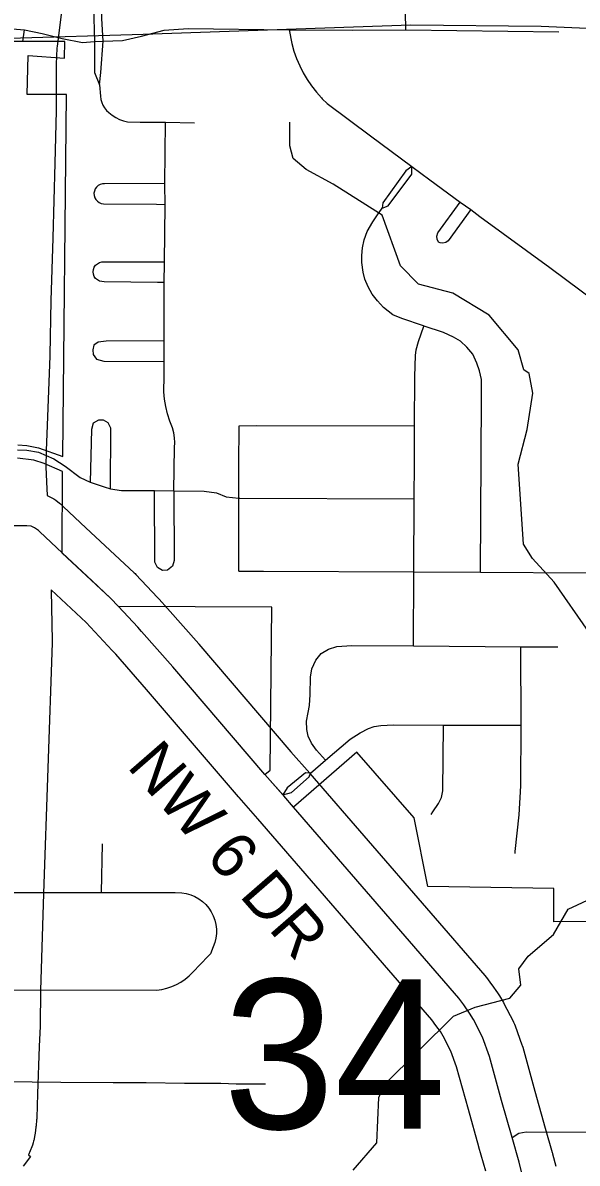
# Model space of a CAD drawing. Extents: x -1403959 to 81668, y -1400582 to 11018.
# Drawn here: x 7097.2 to 7143.8, y 8918.5 to 9014.3 of the extents above; entities that cross this region are included whole.
import ezdxf

# ---------------------------------------------------------------- set-up
doc = ezdxf.new("R2010")
doc.units = 0
for name, color, linetype in [('tdCiCityDivCarto', 7, 'Continuous'), ('tdCiCoBndryTxt', 7, 'Continuous'), ('tdCiRRCL', 7, 'Continuous'), ('tdCiSectLine', 7, 'Continuous'), ('tdCiSectNmbr', 7, 'Continuous'), ('tdCiSectTwpRng', 7, 'Continuous'), ('tdCiUABTitleFrame', 7, 'Continuous'), ('tdCoDivCarto', 7, 'Continuous'), ('tdCoSectLinePart', 7, 'Continuous'), ('tdCoSectNmbr', 7, 'Continuous'), ('tdCoSurfBitum', 7, 'Continuous')]:
    doc.layers.add(name, color=color, linetype=linetype)

msp = doc.modelspace()

# ---------------------------------------------------------------- linework, layer by layer
at = {"layer": 'tdCiCityDivCarto'}
msp.add_lwpolyline([(7095.594, 8925.327), (7100.428, 8925.274), (7104.803, 8925.251), (7107.573, 8925.231), (7110.806, 8925.178), (7113.862, 8925.189), (7115.157, 8925.131), (7117.623, 8925.116)], dxfattribs=at)
at = {"layer": 'tdCiCoBndryTxt'}
for points in [[(7100.52, 8969.755), (7098.648, 8971.543), (7098.53, 8971.642), (7098.219, 8971.881), (7097.929, 8971.996), (7097.559, 8972.04), (7096.707, 8972.022), (7096.475, 8972.023)], [(7100.537, 8969.74), (7100.52, 8969.755)], [(7105.253, 8965.267), (7104.599, 8965.966), (7100.537, 8969.74)], [(7105.253, 8965.266), (7105.253, 8965.267)], [(7117.559, 8951.131), (7109.817, 8960.188), (7107.208, 8963.157), (7106.885, 8963.521), (7105.253, 8965.266)], [(7117.562, 8951.127), (7117.559, 8951.131)], [(7119.971, 8948.379), (7119.154, 8949.324), (7119.074, 8949.415), (7117.562, 8951.127)], [(7119.972, 8948.377), (7119.971, 8948.379)], [(7138.327, 8920.6), (7137.449, 8923.738), (7136.425, 8927.424), (7135.853, 8929.037), (7135.072, 8930.526), (7134.757, 8931.08), (7134.271, 8931.755), (7133.845, 8932.327), (7119.972, 8948.377)], [(7139.179, 8917.5), (7138.918, 8918.539), (7138.327, 8920.6)]]:
    msp.add_lwpolyline(points, dxfattribs=at)
at = {"layer": 'tdCiRRCL'}
for points in [[(7096.795, 8978.832), (7097.561, 8978.787), (7098.538, 8978.601), (7100.574, 8977.851), (7100.898, 9008.302), (7097.596, 9008.306), (7097.661, 9011.587), (7100.731, 9011.365), (7100.743, 9012.74), (7097.616, 9012.747), (7096.407, 9012.75)], [(7147.921, 8938.8), (7141.827, 8938.747), (7141.84, 8941.545), (7131.24, 8941.72), (7130.096, 8947.477), (7125.28, 8953.02), (7119.968, 8948.382), (7119.154, 8949.324), (7117.559, 8951.131), (7117.993, 8951.503), (7118.136, 8965.195), (7105.253, 8965.266), (7104.599, 8965.966), (7103.039, 8967.415), (7100.52, 8969.755), (7100.561, 8976.606), (7099.017, 8977.274), (7098.155, 8977.564), (7096.763, 8977.733)]]:
    msp.add_lwpolyline(points, dxfattribs=at)
at = {"layer": 'tdCiSectLine'}
for points in [[(7100.479, 9015.246), (7100.101, 9012.369), (7100.08, 9012.206), (7100.015, 9010.862), (7100.019, 9007.001), (7100.019, 9006.998), (7100.018, 9006.926), (7099.908, 9002.527), (7099.908, 9002.524), (7099.743, 8996.234), (7099.743, 8996.22), (7099.581, 8990.975), (7099.492, 8986.374), (7099.49, 8986.324), (7099.275, 8980.459), (7099.275, 8980.458), (7099.198, 8978.36), (7099.164, 8976.975), (7099.226, 8975.776), (7099.227, 8975.746), (7099.275, 8974.584), (7099.296, 8974.575), (7099.329, 8974.562), (7099.502, 8974.483), (7099.669, 8974.394), (7099.831, 8974.293), (7099.985, 8974.183), (7100.297, 8973.944), (7100.381, 8973.876), (7100.499, 8973.778), (7100.562, 8973.725), (7100.653, 8973.642), (7102.51, 8971.867), (7106.574, 8968.092), (7106.651, 8968.018), (7106.719, 8967.947), (7109.004, 8965.503), (7109.055, 8965.448), (7109.378, 8965.084), (7109.388, 8965.073), (7111.997, 8962.104), (7111.999, 8962.102), (7112.023, 8962.074), (7119.753, 8953.03), (7121.329, 8951.245), (7121.336, 8951.237), (7121.349, 8951.222), (7136.041, 8934.225), (7136.147, 8934.094), (7136.173, 8934.06), (7136.599, 8933.487), (7136.627, 8933.45), (7137.112, 8932.775), (7137.17, 8932.692), (7137.27, 8932.531), (7137.281, 8932.512), (7137.595, 8931.958), (7137.641, 8931.874), (7138.423, 8930.385), (7138.456, 8930.32), (7138.534, 8930.147), (7138.588, 8930.007), (7139.16, 8928.395), (7139.173, 8928.357), (7139.221, 8928.201), (7140.244, 8924.518), (7141.119, 8921.391), (7141.708, 8919.339), (7141.721, 8919.29), (7141.733, 8919.246), (7141.994, 8918.207)], [(7136.116, 8917.786), (7135.538, 8919.8), (7135.533, 8919.817), (7134.654, 8922.956), (7134.653, 8922.962), (7133.657, 8926.55), (7133.187, 8927.871), (7132.524, 8929.135), (7132.311, 8929.512), (7131.93, 8930.041), (7131.581, 8930.51), (7116.968, 8947.415), (7115.387, 8949.206), (7115.38, 8949.213), (7115.356, 8949.241), (7107.625, 8958.288), (7105.034, 8961.236), (7104.74, 8961.567), (7102.549, 8963.909), (7099.594, 8966.655), (7099.594, 8966.641), (7099.596, 8966.587), (7099.687, 8962.373), (7099.687, 8962.31), (7099.686, 8962.21), (7098.957, 8941.119), (7098.721, 8932.973), (7098.671, 8930.033), (7098.67, 8929.973), (7098.605, 8928.259), (7098.459, 8924.278), (7098.394, 8922.279), (7098.39, 8922.183), (7098.383, 8922.1), (7098.336, 8921.607), (7098.324, 8921.502), (7098.321, 8921.474), (7098.251, 8920.984), (7098.229, 8920.851), (7098.137, 8920.365), (7098.132, 8920.338), (7098.089, 8920.153), (7098.034, 8919.972), (7097.98, 8919.827), (7097.708, 8919.146), (7097.864, 8919.029), (7097.246, 8918.205)]]:
    msp.add_lwpolyline(points, dxfattribs=at)
at = {"layer": 'tdCiSectNmbr'}
for points in [[(7103.086, 9016.489), (7103.149, 9015.671), (7103.234, 9012.767)], [(7103.964, 9012.769), (7103.861, 9014.674), (7103.875, 9015.697), (7103.795, 9016.513), (7103.789, 9016.567)]]:
    msp.add_lwpolyline(points, dxfattribs=at)
at = {"layer": 'tdCiSectTwpRng'}
for points in [[(7129.392, 9013.784), (7129.346, 9016.603), (7129.344, 9017.025)], [(7093.572, 9013.815), (7095.098, 9013.858), (7096.688, 9013.793), (7097.354, 9013.737)], [(7097.224, 9012.748), (7097.354, 9013.737)], [(7097.354, 9013.737), (7098.837, 9013.428), (7100.534, 9012.998), (7102.232, 9012.676), (7103.234, 9012.767), (7103.964, 9012.769)], [(7103.964, 9012.769), (7105.584, 9012.848), (7107.195, 9013.213), (7109.086, 9013.707), (7111.128, 9013.836), (7119.586, 9013.738), (7124.901, 9013.707), (7129.361, 9013.729)], [(7119.586, 9013.738), (7119.822, 9012.577), (7120.004, 9011.944), (7120.224, 9011.325), (7120.483, 9010.72), (7120.78, 9010.133), (7121.113, 9009.566), (7121.481, 9009.021), (7121.883, 9008.5), (7122.316, 9008.005), (7122.38, 9007.941)], [(7129.361, 9013.729), (7129.392, 9013.729), (7142.242, 9013.557)], [(7129.392, 9013.729), (7129.392, 9013.784)], [(7103.234, 9012.767), (7103.246, 9010.137), (7103.655, 9009.113)], [(7103.655, 9009.113), (7103.765, 9010.137), (7103.964, 9012.769)], [(7103.655, 9009.113), (7103.749, 9008.146), (7103.783, 9007.885), (7103.852, 9007.631), (7103.955, 9007.39), (7104.091, 9007.165), (7104.256, 9006.96), (7104.448, 9006.781), (7104.724, 9006.556), (7105.024, 9006.364), (7105.344, 9006.208), (7105.68, 9006.089), (7106.027, 9006.009), (7107.078, 9005.977), (7109.213, 9005.977), (7111.638, 9005.928)], [(7122.38, 9007.941), (7122.78, 9007.539), (7126.425, 9004.81), (7129.911, 9002.232), (7131.406, 9001.127), (7133.976, 8999.254), (7134.852, 8998.616), (7135.623, 8998.054), (7141.501, 8993.742), (7145.451, 8990.822), (7154.133, 8984.334), (7156.328, 8982.712), (7158.262, 8981.288), (7161.385, 8978.991), (7164.876, 8976.408)], [(7109.923, 8974.99), (7109.968, 8978.613), (7109.992, 8979.03), (7109.971, 8979.447), (7109.905, 8979.86), (7109.796, 8980.263), (7109.566, 8980.848), (7109.378, 8981.447), (7109.233, 8982.059), (7109.131, 8982.679), (7109.074, 8983.305), (7109.109, 8984.611), (7109.104, 8985.865), (7109.097, 8987.579), (7109.091, 8989.029), (7109.106, 8992.505), (7109.113, 8994.134), (7109.114, 8994.239), (7109.185, 8998.982), (7109.185, 8999.057), (7109.164, 9000.723), (7109.165, 9000.803), (7109.213, 9005.977)], [(7129.911, 9002.232), (7129.389, 9001.867), (7127.468, 8999.181), (7127.417, 8998.73)], [(7127.417, 8998.73), (7127.91, 8998.926), (7129.899, 9001.595), (7129.911, 9002.232)], [(7109.165, 9000.803), (7104.097, 9000.787), (7103.908, 9000.778), (7103.725, 9000.727), (7103.559, 9000.637), (7103.417, 9000.511), (7103.307, 9000.357), (7103.234, 9000.182), (7103.202, 8999.995), (7103.212, 8999.806), (7103.265, 8999.624), (7103.357, 8999.459), (7103.484, 8999.318), (7103.639, 8999.209), (7103.815, 8999.138), (7104.002, 8999.108), (7108.467, 8999.069), (7109.185, 8999.057)], [(7130.881, 8988.843), (7129.066, 8989.464), (7128.301, 8989.787), (7127.536, 8990.382), (7127.026, 8990.943), (7126.584, 8991.504), (7126.244, 8992.116), (7125.955, 8992.762), (7125.819, 8993.375), (7125.717, 8994.174), (7125.717, 8994.752), (7125.768, 8995.415), (7125.904, 8996.078), (7126.159, 8996.775), (7126.635, 8997.591), (7126.958, 8998.084), (7127.417, 8998.73)], [(7134.852, 8998.616), (7132.965, 8995.99), (7132.765, 8995.843), (7132.512, 8995.79), (7132.281, 8995.822), (7132.154, 8995.896), (7132.039, 8996.127), (7132.007, 8996.39), (7132.081, 8996.664), (7133.976, 8999.254)], [(7109.106, 8992.505), (7108.544, 8992.505), (7104.059, 8992.562), (7103.86, 8992.565), (7103.667, 8992.615), (7103.491, 8992.709), (7103.343, 8992.843), (7103.23, 8993.008), (7103.16, 8993.194), (7103.136, 8993.392), (7103.16, 8993.59), (7103.23, 8993.777), (7103.343, 8993.942), (7103.491, 8994.075), (7103.667, 8994.169), (7103.86, 8994.22), (7104.059, 8994.222), (7109.114, 8994.239)], [(7130.121, 8977.326), (7130.122, 8977.417), (7130.138, 8980.435), (7130.156, 8984.597), (7130.201, 8986.368), (7130.267, 8986.822), (7130.477, 8987.542), (7130.926, 8988.81)], [(7135.672, 8968.127), (7135.731, 8977.715), (7135.748, 8982.901), (7135.748, 8984.329), (7135.595, 8985.077), (7135.374, 8985.723), (7135.017, 8986.455), (7134.524, 8987.05), (7133.997, 8987.56), (7133.419, 8987.9), (7132.552, 8988.291), (7130.931, 8988.826), (7130.881, 8988.843)], [(7130.926, 8988.81), (7130.931, 8988.826)], [(7109.097, 8987.579), (7104.231, 8987.556), (7103.563, 8987.489), (7103.185, 8987.222), (7103.096, 8986.822), (7103.141, 8986.444), (7103.408, 8986.043), (7104.03, 8985.887), (7109.104, 8985.865)], [(7104.59, 8975.16), (7104.631, 8980.236), (7104.386, 8980.704), (7104.008, 8980.926), (7103.586, 8980.926), (7103.141, 8980.659), (7102.985, 8980.147), (7102.882, 8975.706)], [(7115.371, 8968.228), (7115.363, 8974.353), (7115.371, 8977.127), (7115.41, 8980.45)], [(7115.41, 8980.45), (7116.887, 8980.469), (7130.138, 8980.435)], [(7096.783, 8978.435), (7097.567, 8978.411), (7098.54, 8978.221), (7099.821, 8977.675), (7100.77, 8977.058), (7102.028, 8976.109), (7102.882, 8975.706), (7104.045, 8975.302), (7104.59, 8975.16), (7105.516, 8975.018), (7108.292, 8974.994), (7109.923, 8974.99), (7112.468, 8974.946), (7113.488, 8974.804), (7114.319, 8974.472), (7115.363, 8974.353)], [(7130.108, 8968.161), (7135.672, 8968.127), (7144.539, 8968.072), (7146.163, 8968.25), (7147.142, 8968.517), (7148.855, 8969.274), (7149.874, 8970.305), (7150.635, 8971.232), (7152.17, 8973.301), (7153.861, 8975.659), (7154.995, 8976.994), (7156.264, 8978.573)], [(7130.04, 8961.946), (7130.078, 8968.161), (7130.098, 8974.306), (7130.121, 8977.326)], [(7109.923, 8974.99), (7109.949, 8969.135), (7109.793, 8968.645), (7109.392, 8968.311), (7108.97, 8968.289), (7108.525, 8968.534), (7108.302, 8968.979), (7108.292, 8974.994)], [(7115.363, 8974.353), (7115.468, 8974.353)], [(7115.468, 8974.353), (7130.098, 8974.306)], [(7115.371, 8968.228), (7115.398, 8968.228)], [(7115.398, 8968.228), (7117.441, 8968.228), (7130.078, 8968.161), (7130.108, 8968.161)], [(7122.643, 8952.332), (7121.898, 8953.179), (7121.476, 8953.77), (7121.208, 8954.347), (7121.081, 8954.911), (7121.053, 8955.615), (7121.194, 8956.333), (7121.307, 8956.939), (7121.377, 8957.868), (7121.391, 8959.305), (7121.49, 8960.023), (7121.842, 8960.755), (7122.293, 8961.304), (7122.298, 8961.307)], [(7122.298, 8961.307), (7122.898, 8961.656), (7123.602, 8961.882), (7124.856, 8961.98), (7130.04, 8961.946), (7139.075, 8961.853), (7141.234, 8961.853), (7142.163, 8961.868)], [(7138.58, 8944.479), (7138.594, 8944.663), (7138.913, 8947.751), (7139.05, 8950.165), (7139.104, 8955.267), (7139.075, 8961.853)], [(7121.38, 8951.245), (7122.643, 8952.332), (7124.711, 8954.11), (7125.566, 8954.63), (7126.267, 8954.985), (7126.741, 8955.158), (7127.306, 8955.24), (7128.363, 8955.313), (7132.554, 8955.282), (7139.104, 8955.267)], [(7131.541, 8947.778), (7131.678, 8947.988), (7132.14, 8948.687), (7132.4, 8949.184), (7132.507, 8949.753), (7132.554, 8955.282)], [(7121.38, 8951.245), (7120.958, 8951.259), (7119.431, 8950.023), (7119.074, 8949.415)], [(7119.074, 8949.415), (7119.795, 8949.616), (7121.278, 8950.925), (7121.38, 8951.245)]]:
    msp.add_lwpolyline(points, dxfattribs=at)
at = {"layer": 'tdCiUABTitleFrame'}
for points in [[(7103.839, 8941.211), (7103.906, 8945.305)], [(7096.057, 8941.211), (7103.839, 8941.211), (7110.011, 8941.199), (7110.583, 8941.187), (7110.96, 8941.126), (7111.327, 8941.021), (7111.68, 8940.873), (7112.012, 8940.685), (7112.32, 8940.458), (7112.599, 8940.198), (7112.846, 8939.906), (7113.056, 8939.587), (7113.228, 8939.246), (7113.358, 8938.886), (7113.445, 8938.514), (7113.488, 8938.135), (7113.485, 8937.753), (7113.438, 8937.373), (7113.346, 8937.003), (7113.211, 8936.645), (7112.981, 8936.058), (7112.802, 8935.869)], [(7095.82, 8933.039), (7108.468, 8933.01), (7108.898, 8933.064), (7109.32, 8933.159), (7109.731, 8933.294), (7110.127, 8933.466), (7110.506, 8933.675), (7110.863, 8933.919), (7111.196, 8934.195), (7111.501, 8934.502), (7112.802, 8935.869)], [(7138.327, 8920.6), (7138.888, 8920.967), (7139.515, 8921.098), (7150.24, 8921.071), (7159.432, 8921.045), (7168.67, 8921.045)]]:
    msp.add_lwpolyline(points, dxfattribs=at)
at = {"layer": 'tdCoDivCarto'}
msp.add_lwpolyline([(7185.027, 8799.642), (7186.281, 8832.283), (7186.821, 8848.276), (7187.432, 8863.543), (7189.326, 8916.62), (7189.526, 8922.327), (7189.26, 8927.394), (7188.305, 8933.643), (7182.359, 8965.414), (7181.165, 8972.426), (7180.234, 8980.619), (7179.845, 8986.428), (7179.716, 8996.572), (7179.899, 9012.492), (7162.691, 9013.072), (7140.766, 9014.009), (7129.82, 9014.135), (7107.339, 9013.346), (7096.112, 9012.998), (7082.349, 9011.896), (7070.339, 9010.231), (7046.093, 9005.672)], dxfattribs=at)
at = {"layer": 'tdCoSurfBitum'}
for points in [[(7144.76, 8963.166), (7141.867, 8967.295), (7140.039, 8969.283), (7139.277, 8970.506), (7138.833, 8977.225), (7139.602, 8980.123), (7140.066, 8983.176), (7139.764, 8984.856), (7139.306, 8985.162), (7138.851, 8986.843), (7136.414, 8989.749), (7133.363, 8991.588), (7130.464, 8992.357), (7128.94, 8993.887), (7127.421, 8998.165), (7123.303, 9000.77), (7121.015, 9001.996), (7119.948, 9002.914), (7119.644, 9003.984), (7119.648, 9005.968)], [(7124.971, 8917.866), (7126.961, 8920.152), (7127.121, 8923.968), (7127.581, 8925.036), (7133.396, 8930.825), (7135.23, 8931.584), (7138.133, 8932.341), (7139.051, 8933.408), (7138.901, 8934.782), (7139.667, 8935.849), (7141.808, 8937.676), (7143.034, 8939.811), (7145.021, 8940.723)]]:
    msp.add_lwpolyline(points, dxfattribs=at)

# ---------------------------------------------------------------- texts
at = {"layer": 'tdCoSectLinePart'}
msp.add_text('34', height=12.5746, rotation=359.99494, dxfattribs=at).set_placement((7114.059, 8921.346))
at = {"layer": 'tdCoSectNmbr'}
msp.add_text('NW 6 DR', height=3.8691, rotation=311.0502, dxfattribs=at).set_placement((7105.899, 8951.781))

doc.saveas('drawing.dxf')
